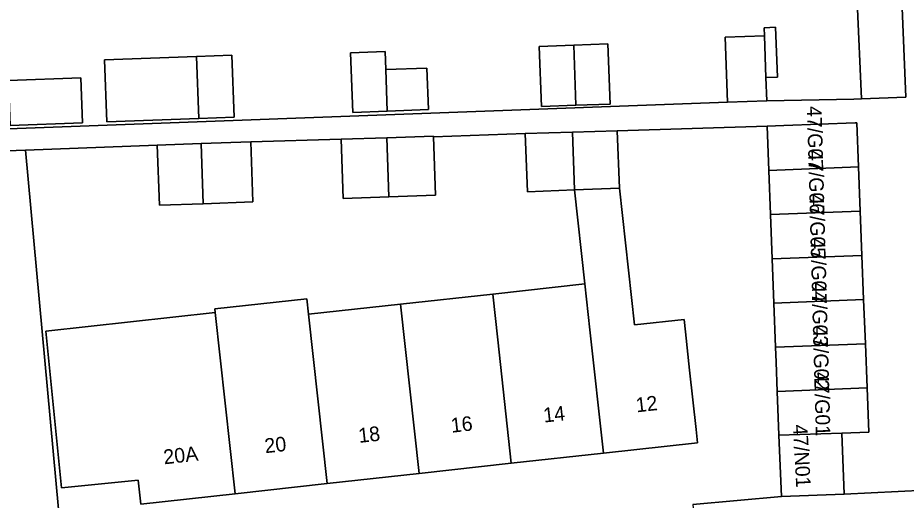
# Model space of a CAD drawing. Extents: x 160554 to 161248, y 385329 to 386506.
# Drawn here: x 160749.8 to 160810.5, y 386089.8 to 386122.8 of the extents above; entities that cross this region are included whole.
import ezdxf

# ---------------------------------------------------------------- set-up
doc = ezdxf.new("R2010")
doc.units = 0
for name, color, linetype in [('IMGEO_Erf', 7, 'Continuous'), ('IMGEO_Pand', 7, 'Continuous'), ('IMGEO_Pand_nummerreeks', 7, 'Continuous'), ('IMGEO_Rijbaan_lokaal_open', 7, 'Continuous'), ('IMGEO_Voetpad_open', 7, 'Continuous')]:
    doc.layers.add(name, color=color, linetype=linetype)

msp = doc.modelspace()

# ---------------------------------------------------------------- linework, layer by layer
at = {"layer": 'IMGEO_Erf'}
for points in [[(160736.193, 386114.703), (160798.286, 386116.987), (160798.122, 386121.434), (160800.809, 386121.533), (160800.789, 386122.08), (160801.564, 386122.109), (160801.69, 386118.707), (160800.914, 386118.679), (160800.973, 386117.086), (160806.912, 386117.203), (160807.434, 386117.213), (160807.156, 386123.872)], [(160795.908, 386089.503), (160801.965, 386090.044), (160801.803, 386094.227), (160801.687, 386097.222), (160801.609, 386099.224), (160801.57, 386100.243), (160801.452, 386103.264), (160801.335, 386106.285), (160801.218, 386109.306), (160801.101, 386112.327), (160800.984, 386115.348), (160790.751, 386115.04), (160790.897, 386111.107), (160791.925, 386101.768), (160795.31, 386102.141), (160795.404, 386101.287), (160795.69, 386098.684), (160796.137, 386094.618), (160796.237, 386093.713), (160789.797, 386093.005), (160783.502, 386092.312), (160777.208, 386091.62), (160770.913, 386090.928), (160764.618, 386090.235), (160758.18, 386089.527), (160758.001, 386091.154), (160752.756, 386090.626), (160751.677, 386101.337), (160763.255, 386102.611), (160763.227, 386102.869), (160769.522, 386103.561), (160769.639, 386102.496), (160775.934, 386103.189), (160782.228, 386103.881), (160788.524, 386104.573), (160787.82, 386110.992), (160784.6, 386110.872), (160784.453, 386114.85), (160778.183, 386114.618), (160778.33, 386110.638), (160775.129, 386110.518), (160772.011, 386110.401), (160771.86, 386114.47), (160765.695, 386114.285), (160765.841, 386110.171), (160762.436, 386110.05), (160759.441, 386109.944), (160759.295, 386114.058), (160750.284, 386113.703), (160752.923, 386084.96)]]:
    msp.add_lwpolyline(points, dxfattribs=at)
for points in [[(160785.413, 386120.805), (160787.766, 386120.891), (160790.111, 386120.977), (160790.263, 386116.867), (160787.913, 386116.781), (160785.565, 386116.695)], [(160764.56, 386115.977), (160762.128, 386115.886), (160755.842, 386115.651), (160755.687, 386119.879), (160761.977, 386120.109), (160764.404, 386120.197)], [(160774.873, 386120.446), (160774.917, 386119.222), (160777.731, 386119.327), (160777.837, 386116.485), (160775.018, 386116.382), (160772.669, 386116.296), (160772.518, 386120.359)], [(160754.083, 386118.653), (160754.197, 386115.59), (160749.237, 386115.405), (160746.777, 386115.313), (160746.629, 386119.313), (160749.094, 386119.404), (160749.127, 386118.469)]]:
    msp.add_lwpolyline(points, close=True, dxfattribs=at)
at = {"layer": 'IMGEO_Pand'}
for points in [[(160800.335, 386130.382), (160801.943, 386130.439), (160806.915, 386130.616), (160807.156, 386123.872), (160807.434, 386117.213), (160810.477, 386117.34), (160810.199, 386123.999), (160809.715, 386137.542), (160809.588, 386137.538), (160806.695, 386137.434), (160806.664, 386138.313), (160800.06, 386138.078)], [(160800.789, 386122.08), (160800.809, 386121.533), (160800.914, 386118.679), (160801.69, 386118.707), (160801.564, 386122.109)], [(160800.809, 386121.533), (160798.122, 386121.434), (160798.286, 386116.987), (160800.973, 386117.086), (160800.914, 386118.679)], [(160787.766, 386120.891), (160785.413, 386120.805), (160785.565, 386116.695), (160787.913, 386116.781)], [(160787.766, 386120.891), (160787.913, 386116.781), (160790.263, 386116.867), (160790.111, 386120.977)], [(160761.977, 386120.109), (160755.687, 386119.879), (160755.842, 386115.651), (160762.128, 386115.886)], [(160761.977, 386120.109), (160762.128, 386115.886), (160764.56, 386115.977), (160764.404, 386120.197)], [(160774.917, 386119.222), (160774.873, 386120.446), (160772.518, 386120.359), (160772.669, 386116.296), (160775.018, 386116.382)], [(160774.917, 386119.222), (160775.018, 386116.382), (160777.837, 386116.485), (160777.731, 386119.327)], [(160749.127, 386118.469), (160749.237, 386115.405), (160754.197, 386115.59), (160754.083, 386118.653)], [(160801.101, 386112.327), (160807.24, 386112.565), (160807.123, 386115.586), (160807.012, 386115.582), (160802.127, 386115.392), (160800.984, 386115.348)], [(160778.183, 386114.618), (160778.181, 386114.66), (160774.989, 386114.564), (160775.129, 386110.518), (160778.33, 386110.638)], [(160787.683, 386114.947), (160784.453, 386114.85), (160784.6, 386110.872), (160787.82, 386110.992)], [(160787.82, 386110.992), (160790.897, 386111.107), (160790.751, 386115.04), (160787.683, 386114.947)], [(160762.293, 386114.164), (160759.295, 386114.058), (160759.441, 386109.944), (160762.436, 386110.05)], [(160762.436, 386110.05), (160765.841, 386110.171), (160765.695, 386114.285), (160762.293, 386114.164)], [(160774.989, 386114.564), (160771.86, 386114.47), (160772.011, 386110.401), (160775.129, 386110.518)], [(160801.218, 386109.306), (160807.357, 386109.544), (160807.24, 386112.565), (160801.101, 386112.327)], [(160795.404, 386101.287), (160795.31, 386102.141), (160791.925, 386101.768), (160790.897, 386111.107), (160787.82, 386110.992), (160788.524, 386104.573), (160788.869, 386101.432), (160789.797, 386093.005), (160796.237, 386093.713), (160796.137, 386094.618), (160795.69, 386098.684)], [(160801.335, 386106.285), (160807.474, 386106.523), (160807.357, 386109.544), (160801.218, 386109.306)], [(160801.452, 386103.264), (160807.592, 386103.502), (160807.474, 386106.523), (160801.335, 386106.285)], [(160788.869, 386101.432), (160788.524, 386104.573), (160782.228, 386103.881), (160782.574, 386100.74), (160783.502, 386092.312), (160789.797, 386093.005)], [(160782.574, 386100.74), (160782.228, 386103.881), (160775.934, 386103.189), (160777.208, 386091.62), (160783.502, 386092.312)], [(160769.522, 386103.561), (160763.227, 386102.869), (160763.255, 386102.611), (160764.618, 386090.235), (160770.913, 386090.928), (160769.639, 386102.496)], [(160770.913, 386090.928), (160777.208, 386091.62), (160775.934, 386103.189), (160769.639, 386102.496)], [(160801.57, 386100.243), (160807.709, 386100.481), (160807.592, 386103.502), (160801.452, 386103.264)], [(160752.756, 386090.626), (160758.001, 386091.154), (160758.18, 386089.527), (160764.618, 386090.235), (160763.255, 386102.611), (160751.677, 386101.337)], [(160801.609, 386099.224), (160801.687, 386097.222), (160807.826, 386097.46), (160807.709, 386100.481), (160801.57, 386100.243)], [(160806.089, 386094.367), (160807.943, 386094.439), (160807.826, 386097.46), (160801.687, 386097.222), (160801.803, 386094.227)], [(160801.803, 386094.227), (160801.965, 386090.044), (160806.25, 386090.21), (160806.089, 386094.367)]]:
    msp.add_lwpolyline(points, close=True, dxfattribs=at)
at = {"layer": 'IMGEO_Rijbaan_lokaal_open'}
for points in [[(160813.563, 386142.706), (160809.404, 386142.522), (160809.588, 386137.538), (160809.715, 386137.542), (160810.199, 386123.999), (160810.477, 386117.34), (160807.434, 386117.213), (160806.912, 386117.203), (160800.973, 386117.086), (160798.286, 386116.987), (160736.193, 386114.703)], [(160742.076, 386113.412), (160750.284, 386113.703), (160759.295, 386114.058), (160762.293, 386114.164), (160765.695, 386114.285), (160771.86, 386114.47), (160774.989, 386114.564), (160778.181, 386114.66), (160778.183, 386114.618), (160784.453, 386114.85), (160787.683, 386114.947), (160790.751, 386115.04), (160800.984, 386115.348), (160802.127, 386115.392), (160807.012, 386115.582), (160807.123, 386115.586), (160807.24, 386112.565), (160807.357, 386109.544), (160807.474, 386106.523), (160807.592, 386103.502), (160807.709, 386100.481), (160807.826, 386097.46), (160807.943, 386094.439), (160806.089, 386094.367), (160806.25, 386090.21), (160815.488, 386090.651)], [(160750.284, 386113.703), (160742.076, 386113.412), (160742.189, 386110.422), (160742.302, 386107.432), (160742.414, 386104.442), (160742.527, 386101.452), (160742.64, 386098.462), (160742.752, 386095.473), (160742.865, 386092.483), (160742.978, 386089.493), (160743.091, 386086.503), (160743.204, 386083.513), (160743.316, 386080.523), (160743.429, 386077.533), (160762.424, 386078.221), (160761.948, 386082.517), (160757.294, 386082.128)], [(160752.923, 386084.96), (160750.284, 386113.703)]]:
    msp.add_lwpolyline(points, dxfattribs=at)
at = {"layer": 'IMGEO_Voetpad_open'}
msp.add_lwpolyline([(160840.146, 386091.26), (160840.135, 386091.59), (160835.537, 386091.451), (160829.6, 386091.271), (160821.911, 386091.039), (160821.917, 386090.817), (160815.488, 386090.651), (160806.25, 386090.21), (160801.965, 386090.044), (160795.908, 386089.503), (160796.014, 386088.474), (160800.51, 386088.639), (160808.663, 386088.85), (160811.777, 386088.93), (160818.078, 386089.083), (160821.007, 386089.154), (160824.359, 386089.236), (160827.951, 386089.349), (160835.607, 386089.588), (160840.189, 386089.715)], close=True, dxfattribs=at)

# ---------------------------------------------------------------- texts
at = {"layer": 'IMGEO_Pand_nummerreeks'}
for s, rotation, p in [('47/G07', 271.54399, (160803.714, 386116.717)), ('47/G06', 271.54399, (160803.795, 386113.706)), ('47/G05', 271.54399, (160803.876, 386110.695)), ('47/G04', 271.54399, (160803.958, 386107.683)), ('47/G03', 271.54399, (160804.039, 386104.672)), ('47/G02', 271.54399, (160804.12, 386101.667)), ('47/G01', 271.54399, (160804.204, 386098.54)), ('12', 6.27962, (160792.065, 386095.79)), ('14', 6.27962, (160785.744, 386095.094)), ('16', 6.2769, (160779.42, 386094.399)), ('18', 6.2769, (160773.1, 386093.704)), ('47/N01', 273.17983, (160802.745, 386094.936)), ('20', 6.2769, (160766.686, 386092.999)), ('20A', 6.2769, (160759.776, 386092.238))]:
    msp.add_text(s, height=1, rotation=rotation, dxfattribs=at).set_placement(p)

doc.saveas('drawing.dxf')
